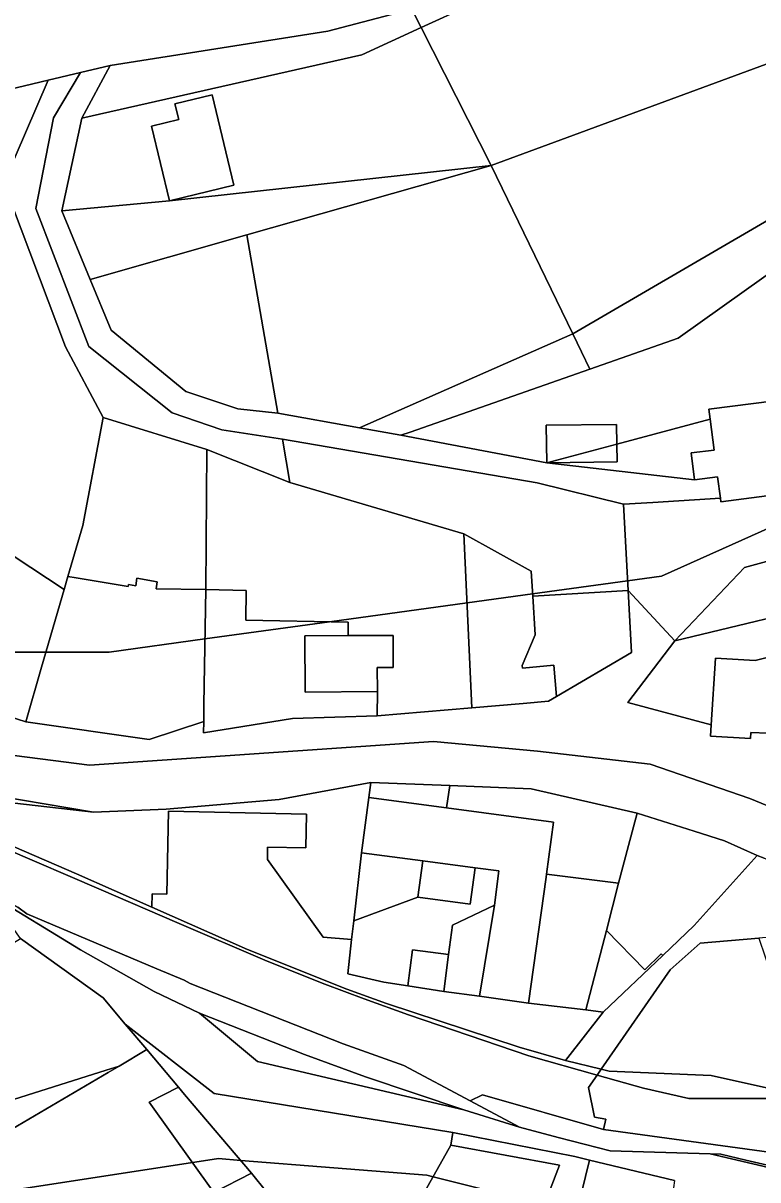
# Model space of a CAD drawing. Extents: x -502026 to -497664, y -1143484 to -1138019.
# Drawn here: x -498471.5 to -498360.4, y -1140322.7 to -1140148 of the extents above; entities that cross this region are included whole.
import ezdxf

# ---------------------------------------------------------------- set-up
doc = ezdxf.new("R2010")
doc.units = 0
for name, color, linetype in [('25', 7, 'Continuous'), ('49', 7, 'Continuous'), ('55', 7, 'Continuous'), ('62', 7, 'Continuous'), ('7', 7, 'Continuous')]:
    doc.layers.add(name, color=color, linetype=linetype)

msp = doc.modelspace()

# ---------------------------------------------------------------- linework, layer by layer
at = {"layer": '25'}
for points in [[(-498459.44, -1140207.56), (-498462.52, -1140223.86), (-498464.75, -1140231.55), (-498465.32, -1140233.53), (-498475.44, -1140226.91), (-498484.23, -1140226.1), (-498493.1, -1140231.68), (-498500.07, -1140229.73), (-498502.5, -1140238.77), (-498508.76, -1140237.36), (-498524.46, -1140230.4), (-498526.79, -1140221.28), (-498526.35, -1140210.91), (-498500.91, -1140221.06), (-498483.77, -1140210.04), (-498484.7, -1140198.35), (-498478.7, -1140198.14), (-498478.87, -1140193.14), (-498484.87, -1140193.35), (-498493.85, -1140176.66), (-498486.94, -1140161.15), (-498467.72, -1140156.6), (-498474.45, -1140172.14), (-498465.13, -1140196.85)], [(-498443.74, -1140212.38), (-498443.93, -1140233.55), (-498451.44, -1140233.42), (-498451.26, -1140232.35), (-498454.32, -1140231.83), (-498454.51, -1140232.97), (-498455.6, -1140232.79), (-498455.65, -1140233.08), (-498463.49, -1140231.76), (-498464.75, -1140231.55), (-498462.52, -1140223.86), (-498459.44, -1140207.56)], [(-498431.2, -1140217.36), (-498404.9, -1140225.12), (-498403.7, -1140251.43), (-498418.03, -1140252.63), (-498417.98, -1140248.95), (-498418, -1140245.34), (-498415.59, -1140245.33), (-498415.61, -1140240.46), (-498422.38, -1140240.49), (-498422.38, -1140238.47), (-498437.87, -1140238.15), (-498437.79, -1140233.66), (-498443.93, -1140233.55), (-498443.74, -1140212.38)], [(-498321.12, -1140228.78), (-498372.99, -1140241.3), (-498362.46, -1140230.21), (-498343.96, -1140225.17), (-498326.08, -1140225.5)], [(-498314.71, -1140234.62), (-498325.98, -1140248.47), (-498338.9, -1140255.42), (-498348.41, -1140257.97), (-498353.58, -1140258.58), (-498353.82, -1140255.42), (-498354.06, -1140252.14), (-498347.78, -1140251.69), (-498347.47, -1140254.32), (-498340.22, -1140253.47), (-498342.02, -1140238.09), (-498346.71, -1140238.64), (-498347.02, -1140235.88), (-498350.9, -1140236.33), (-498350.26, -1140241.75), (-498351.48, -1140241.89), (-498360.84, -1140244.27), (-498366.88, -1140243.89), (-498367.51, -1140253.98), (-498380.09, -1140250.61), (-498372.99, -1140241.3), (-498321.12, -1140228.78)], [(-498390.87, -1140249.7), (-498391.3, -1140244.96), (-498396.03, -1140245.4), (-498396.07, -1140245), (-498394.11, -1140240.38), (-498394.49, -1140234.55), (-498380.07, -1140233.69), (-498379.57, -1140243.05)], [(-498419.28, -1140264.96), (-498420.38, -1140273.31), (-498421.55, -1140283.59), (-498421.87, -1140286.43), (-498426.19, -1140286.08), (-498434.6, -1140274.31), (-498434.56, -1140272.45), (-498428.8, -1140272.57), (-498428.7, -1140267.45), (-498449.56, -1140267.04), (-498449.81, -1140279.55), (-498452.03, -1140279.51), (-498452.07, -1140281.54), (-498463.45, -1140276.51), (-498472.9, -1140272.41), (-498474.55, -1140265.61), (-498460.91, -1140267.15), (-498449.89, -1140266.73), (-498432.81, -1140265.27), (-498418.98, -1140262.69)], [(-498385.91, -1140319.72), (-498390.78, -1140339.69), (-498391.72, -1140341.16), (-498393.59, -1140340.23), (-498394.59, -1140339.44), (-498395.12, -1140339.02), (-498396.98, -1140337.56), (-498390.44, -1140320.51), (-498406.88, -1140317.48), (-498406.57, -1140315.55), (-498388.12, -1140319.18)], [(-498373.06, -1140322.8), (-498373.23, -1140323.93), (-498377.39, -1140344.74), (-498372.39, -1140345.74), (-498373.24, -1140350.03), (-498373.6, -1140351.81), (-498377.79, -1140347.65), (-498383.66, -1140344.02), (-498384.2, -1140344.9), (-498391.72, -1140341.16), (-498390.78, -1140339.69), (-498385.91, -1140319.72)], [(-498430.19, -1140330.18), (-498444.1, -1140336.96), (-498444.32, -1140334.8), (-498445.2, -1140325.93), (-498442.71, -1140324.65), (-498436.98, -1140321.7)]]:
    msp.add_lwpolyline(points, close=True, dxfattribs=at)
at = {"layer": '49'}
for points in [[(-498567.88, -1140258.38), (-498558.86, -1140253.45), (-498554.95, -1140251.62), (-498551.73, -1140250.11), (-498547.43, -1140250.32), (-498547.23, -1140248.6), (-498545.22, -1140248.67), (-498541.15, -1140244.61), (-498532.76, -1140241.54), (-498523.57, -1140240.06), (-498512.04, -1140241.67), (-498488.09, -1140253.97), (-498476.48, -1140258.14), (-498461.5, -1140260.09), (-498409.49, -1140256.52), (-498393.76, -1140257.98), (-498376.71, -1140259.93), (-498361.68, -1140265.12), (-498356.78, -1140267.13)], [(-498359.52, -1140274.12), (-498360.57, -1140273.73), (-498365.5, -1140271.49), (-498370.07, -1140270.05), (-498378.71, -1140267.34), (-498394.74, -1140263.63), (-498407, -1140263.15), (-498418.98, -1140262.69), (-498432.81, -1140265.27), (-498449.89, -1140266.73), (-498460.91, -1140267.15), (-498478.83, -1140264.15), (-498518.98, -1140248.4), (-498528.28, -1140247.99), (-498533.03, -1140250.13), (-498531.74, -1140250.38), (-498532.15, -1140251.97), (-498533.09, -1140253), (-498539.34, -1140259.87), (-498539.49, -1140261.53), (-498552.66, -1140273.5), (-498555.99, -1140278.71), (-498559.51, -1140286.19), (-498564.44, -1140303.13)]]:
    msp.add_lwpolyline(points, dxfattribs=at)
at = {"layer": '55'}
for points in [[(-498411.35, -1140148.65), (-498412.76, -1140145.86), (-498406.6, -1140142.83), (-498403.14, -1140139.56), (-498386.48, -1140132.43), (-498370.82, -1140119.62), (-498368.94, -1140121.59), (-498389.42, -1140138.62)], [(-498411.35, -1140148.65), (-498420.33, -1140152.76), (-498462.65, -1140162.35), (-498458.36, -1140154.39), (-498425.44, -1140149.16), (-498412.76, -1140145.86)], [(-498400.76, -1140169.5), (-498449.4, -1140174.84), (-498439.67, -1140172.45), (-498442.95, -1140158.81), (-498448.57, -1140160.18), (-498448, -1140162.53), (-498452.14, -1140163.52), (-498449.4, -1140174.84), (-498465.69, -1140176.33), (-498462.65, -1140162.35), (-498420.33, -1140152.76), (-498411.35, -1140148.65)], [(-498462.65, -1140162.35), (-498465.69, -1140176.33), (-498461.4, -1140186.69), (-498458.23, -1140194.36), (-498446.94, -1140203.64), (-498439.06, -1140206.23), (-498433.02, -1140206.9), (-498420.67, -1140209.11), (-498414.42, -1140210.23), (-498392.34, -1140214.39), (-498370.01, -1140216.96), (-498366.53, -1140216.51), (-498366.11, -1140219.73), (-498376.34, -1140220.37), (-498380.78, -1140220.65), (-498393.84, -1140217.41), (-498432.34, -1140210.8), (-498441.49, -1140209.43), (-498449.01, -1140206.85), (-498461.59, -1140196.84), (-498469.59, -1140175.97), (-498466.93, -1140162.26), (-498462.85, -1140155.45), (-498458.36, -1140154.39)], [(-498432.34, -1140210.8), (-498431.2, -1140217.36), (-498443.74, -1140212.38), (-498459.44, -1140207.56), (-498465.13, -1140196.85), (-498474.45, -1140172.14), (-498467.72, -1140156.6), (-498462.85, -1140155.45), (-498466.93, -1140162.26), (-498469.59, -1140175.97), (-498461.59, -1140196.84), (-498449.01, -1140206.85), (-498441.49, -1140209.43)], [(-498449.4, -1140174.84), (-498452.14, -1140163.52), (-498448, -1140162.53), (-498448.57, -1140160.18), (-498442.95, -1140158.81), (-498439.67, -1140172.45)], [(-498359.1, -1140219.39), (-498366.04, -1140220.29), (-498366.11, -1140219.73), (-498366.53, -1140216.51), (-498370.01, -1140216.96), (-498370.54, -1140212.91), (-498367.06, -1140212.46), (-498367.67, -1140207.79), (-498367.86, -1140206.29), (-498357.96, -1140205.01), (-498356.11, -1140219.2), (-498356.26, -1140219.22), (-498356.29, -1140219.02)], [(-498381.77, -1140211.56), (-498392.34, -1140214.39), (-498392.45, -1140208.69), (-498381.81, -1140208.59)], [(-498370.01, -1140216.96), (-498392.34, -1140214.39), (-498381.73, -1140214.25), (-498381.77, -1140211.56), (-498367.67, -1140207.79), (-498367.06, -1140212.46), (-498370.54, -1140212.91)], [(-498380.78, -1140220.65), (-498380.07, -1140233.69), (-498394.49, -1140234.55), (-498394.73, -1140230.74), (-498404.9, -1140225.12), (-498431.2, -1140217.36), (-498432.34, -1140210.8), (-498393.84, -1140217.41)], [(-498392.34, -1140214.39), (-498381.77, -1140211.56), (-498381.73, -1140214.25)], [(-498342.31, -1140220.68), (-498343.96, -1140225.17), (-498362.46, -1140230.21), (-498372.99, -1140241.3), (-498380.07, -1140233.69), (-498380.78, -1140220.65), (-498376.34, -1140220.37), (-498366.11, -1140219.73), (-498366.04, -1140220.29), (-498359.1, -1140219.39), (-498358.92, -1140220.76), (-498358.48, -1140224.17), (-498353.64, -1140223.54), (-498354.06, -1140220.25), (-498349.48, -1140219.66), (-498349.65, -1140218.36), (-498345.94, -1140217.88), (-498346.1, -1140216.66), (-498343.04, -1140216.19)], [(-498465.32, -1140233.53), (-498468.73, -1140245.27), (-498471.13, -1140253.54), (-498473.63, -1140252.73), (-498488.21, -1140248.03), (-498496.04, -1140242.6), (-498496.53, -1140244.41), (-498503.52, -1140242.53), (-498502.5, -1140238.77), (-498500.07, -1140229.73), (-498493.1, -1140231.68), (-498484.23, -1140226.1), (-498475.44, -1140226.91)], [(-498394.49, -1140234.55), (-498394.11, -1140240.38), (-498396.07, -1140245), (-498396.03, -1140245.4), (-498391.3, -1140244.96), (-498390.87, -1140249.7), (-498392.08, -1140250.42), (-498395.92, -1140250.75), (-498403.7, -1140251.43), (-498404.9, -1140225.12), (-498394.73, -1140230.74)], [(-498443.93, -1140233.55), (-498444.19, -1140250.9), (-498444.23, -1140253.48), (-498452.47, -1140256.2), (-498471.13, -1140253.54), (-498468.73, -1140245.27), (-498465.32, -1140233.53), (-498464.75, -1140231.55), (-498463.49, -1140231.76), (-498455.65, -1140233.08), (-498455.6, -1140232.79), (-498454.51, -1140232.97), (-498454.32, -1140231.83), (-498451.26, -1140232.35), (-498451.44, -1140233.42)], [(-498422.38, -1140240.49), (-498428.92, -1140240.52), (-498428.88, -1140249.02), (-498417.98, -1140248.95), (-498418.03, -1140252.63), (-498430.79, -1140253.04), (-498444.26, -1140255.2), (-498444.23, -1140253.48), (-498444.19, -1140250.9), (-498443.93, -1140233.55), (-498437.79, -1140233.66), (-498437.87, -1140238.15), (-498422.38, -1140238.47)], [(-498353.82, -1140255.42), (-498361.52, -1140255.12), (-498361.58, -1140256.05), (-498367.62, -1140255.67), (-498367.51, -1140253.98), (-498366.88, -1140243.89), (-498360.84, -1140244.27), (-498351.48, -1140241.89), (-498350.26, -1140241.75), (-498350.9, -1140236.33), (-498347.02, -1140235.88), (-498346.71, -1140238.64), (-498342.02, -1140238.09), (-498340.22, -1140253.47), (-498347.47, -1140254.32), (-498347.78, -1140251.69), (-498354.06, -1140252.14)], [(-498417.98, -1140248.95), (-498428.88, -1140249.02), (-498428.92, -1140240.52), (-498422.38, -1140240.49), (-498415.61, -1140240.46), (-498415.59, -1140245.33), (-498418, -1140245.34)], [(-498460.91, -1140267.15), (-498474.55, -1140265.61), (-498488.54, -1140263.19), (-498506.09, -1140258.63), (-498513.71, -1140256.02), (-498523.41, -1140253.47), (-498532.15, -1140251.97), (-498531.74, -1140250.38), (-498533.03, -1140250.13), (-498528.28, -1140247.99), (-498518.98, -1140248.4), (-498478.83, -1140264.15)], [(-498407, -1140263.15), (-498407.51, -1140266.52), (-498419.28, -1140264.96), (-498418.98, -1140262.69)], [(-498378.71, -1140267.34), (-498380.01, -1140272.2), (-498381.5, -1140277.92), (-498392.41, -1140276.52), (-498391.35, -1140268.67), (-498407.51, -1140266.52), (-498407, -1140263.15), (-498394.74, -1140263.63)], [(-498407.51, -1140266.52), (-498391.35, -1140268.67), (-498392.41, -1140276.52), (-498392.47, -1140276.99), (-498395.12, -1140296.01), (-498402.54, -1140294.98), (-498400.29, -1140281.2), (-498399.63, -1140276.04), (-498403.19, -1140275.57), (-498411.12, -1140274.53), (-498420.38, -1140273.31), (-498419.28, -1140264.96)], [(-498421.87, -1140286.43), (-498422.46, -1140291.59), (-498417.02, -1140292.85), (-498413.36, -1140293.41), (-498407.93, -1140294.24), (-498402.54, -1140294.98), (-498395.12, -1140296.01), (-498386.45, -1140297.04), (-498383.84, -1140297.37), (-498389.51, -1140304.68), (-498396.56, -1140302.67), (-498416.59, -1140296.1), (-498422.59, -1140293.91), (-498437.63, -1140287.91), (-498452.07, -1140281.54), (-498452.03, -1140279.51), (-498449.81, -1140279.55), (-498449.56, -1140267.04), (-498428.7, -1140267.45), (-498428.8, -1140272.57), (-498434.56, -1140272.45), (-498434.6, -1140274.31), (-498426.19, -1140286.08)], [(-498360.57, -1140273.73), (-498370.08, -1140284.28), (-498374.81, -1140288.81), (-498375.05, -1140288.56), (-498377.53, -1140291.01), (-498383.35, -1140285.05), (-498381.5, -1140277.92), (-498380.01, -1140272.2), (-498378.71, -1140267.34), (-498370.07, -1140270.05), (-498365.5, -1140271.49)], [(-498411.12, -1140274.53), (-498411.87, -1140280.03), (-498421.55, -1140283.59), (-498420.38, -1140273.31)], [(-498403.19, -1140275.57), (-498403.93, -1140281.05), (-498411.87, -1140280.03), (-498411.12, -1140274.53)], [(-498354.44, -1140276.01), (-498357.22, -1140282.8), (-498355.34, -1140283.49), (-498350.98, -1140280.84), (-498341.53, -1140286.11), (-498346.98, -1140285.05), (-498360.33, -1140286.2), (-498369.18, -1140286.97), (-498373.71, -1140291.01), (-498384.14, -1140306), (-498389.51, -1140304.68), (-498383.84, -1140297.37), (-498374.81, -1140288.81), (-498370.08, -1140284.28), (-498360.57, -1140273.73), (-498359.52, -1140274.12)], [(-498400.29, -1140281.2), (-498406.63, -1140284.24), (-498407.2, -1140288.65), (-498412.66, -1140287.95), (-498413.36, -1140293.41), (-498417.02, -1140292.85), (-498422.46, -1140291.59), (-498421.87, -1140286.43), (-498421.55, -1140283.59), (-498411.87, -1140280.03), (-498403.93, -1140281.05), (-498403.19, -1140275.57), (-498399.63, -1140276.04)], [(-498381.5, -1140277.92), (-498383.35, -1140285.05), (-498386.45, -1140297.04), (-498395.12, -1140296.01), (-498392.47, -1140276.99), (-498392.41, -1140276.52)], [(-498403.95, -1140310.76), (-498396.48, -1140314.75), (-498404.91, -1140312.15), (-498419.76, -1140307.14), (-498428.98, -1140303.78), (-498444.85, -1140297.56), (-498451.73, -1140294.25), (-498462.86, -1140287.98), (-498476.75, -1140279.49), (-498474.9, -1140280.01), (-498472.35, -1140281.51), (-498470.98, -1140282.55), (-498451.34, -1140290.82), (-498447.16, -1140292.53), (-498446.3, -1140293.04), (-498423.17, -1140302.15), (-498413.95, -1140305.42)], [(-498402.54, -1140294.98), (-498407.93, -1140294.24), (-498407.2, -1140288.65), (-498406.63, -1140284.24), (-498400.29, -1140281.2)], [(-498374.81, -1140288.81), (-498383.84, -1140297.37), (-498386.45, -1140297.04), (-498383.35, -1140285.05), (-498377.53, -1140291.01), (-498375.05, -1140288.56)], [(-498456.08, -1140299.18), (-498452.83, -1140303.04), (-498456.99, -1140305.52), (-498458.97, -1140306.15), (-498493.88, -1140317.2), (-498501.48, -1140304.88), (-498499.65, -1140303.89), (-498496.68, -1140301.91), (-498487.76, -1140295.97), (-498471.93, -1140286.24), (-498459.41, -1140295.23)], [(-498358.69, -1140308.93), (-498367.49, -1140306.95), (-498382.92, -1140306.3), (-498384.14, -1140306), (-498373.71, -1140291.01), (-498369.18, -1140286.97), (-498360.33, -1140286.2), (-498358.39, -1140291.84), (-498357.36, -1140302.44)], [(-498407.2, -1140288.65), (-498407.93, -1140294.24), (-498413.36, -1140293.41), (-498412.66, -1140287.95)], [(-498404.91, -1140312.15), (-498436.09, -1140304.86), (-498444.85, -1140297.56), (-498428.98, -1140303.78), (-498419.76, -1140307.14)], [(-498448.03, -1140308.73), (-498452.46, -1140310.99), (-498442.71, -1140324.65), (-498445.2, -1140325.93), (-498468.13, -1140331.98), (-498472.03, -1140332.52), (-498485.63, -1140334.87), (-498492.2, -1140336.49), (-498501.79, -1140338.9), (-498504.63, -1140331.64), (-498496.69, -1140328.61), (-498490.97, -1140322.47), (-498478.44, -1140318.08), (-498458.66, -1140306.52), (-498456.99, -1140305.52), (-498452.83, -1140303.04)], [(-498456.99, -1140305.52), (-498458.66, -1140306.52), (-498478.44, -1140318.08), (-498490.97, -1140322.47), (-498496.69, -1140328.61), (-498504.63, -1140331.64), (-498508.62, -1140321.44), (-498510.95, -1140322.38), (-498515.08, -1140312.18), (-498504.88, -1140306.73), (-498501.48, -1140304.88), (-498493.88, -1140317.2), (-498458.97, -1140306.15)], [(-498358.69, -1140308.93), (-498347.46, -1140311.61), (-498347.91, -1140312.9), (-498349.69, -1140312.5), (-498359.06, -1140310.41), (-498370.89, -1140310.41), (-498377.76, -1140308.85), (-498384.75, -1140306.88), (-498384.14, -1140306), (-498382.92, -1140306.3), (-498367.49, -1140306.95)], [(-498347.91, -1140312.9), (-498350.27, -1140319.68), (-498383.8, -1140315.1), (-498383.45, -1140313.53), (-498385.15, -1140313.26), (-498386.08, -1140308.79), (-498384.75, -1140306.88), (-498377.76, -1140308.85), (-498370.89, -1140310.41), (-498359.06, -1140310.41), (-498349.69, -1140312.5)], [(-498436.98, -1140321.7), (-498442.71, -1140324.65), (-498452.46, -1140310.99), (-498448.03, -1140308.73), (-498447.13, -1140309.8)], [(-498396.98, -1140337.56), (-498403.58, -1140333.83), (-498406.09, -1140332.54), (-498411.59, -1140329.65), (-498411.65, -1140329.22), (-498410.76, -1140324.38), (-498406.88, -1140317.48), (-498390.44, -1140320.51)], [(-498322.57, -1140328.88), (-498335.43, -1140326.36), (-498367.65, -1140318.77), (-498366.06, -1140318.83), (-498362.25, -1140319.72), (-498354.41, -1140321.56), (-498341.7, -1140324.48), (-498334.89, -1140326.05)]]:
    msp.add_lwpolyline(points, close=True, dxfattribs=at)
for points in [[(-498412.76, -1140145.86), (-498425.44, -1140149.16), (-498458.36, -1140154.39), (-498462.85, -1140155.45), (-498467.72, -1140156.6), (-498486.94, -1140161.15), (-498493.85, -1140176.66), (-498520.63, -1140199.12), (-498535.15, -1140207.4), (-498556.72, -1140217.66), (-498578.36, -1140216.45)], [(-498473.63, -1140252.73), (-498471.13, -1140253.54), (-498452.47, -1140256.2), (-498444.23, -1140253.48), (-498444.26, -1140255.2), (-498430.79, -1140253.04), (-498418.03, -1140252.63), (-498403.7, -1140251.43), (-498395.92, -1140250.75), (-498392.08, -1140250.42), (-498390.87, -1140249.7), (-498379.57, -1140243.05), (-498380.07, -1140233.69), (-498372.99, -1140241.3), (-498380.09, -1140250.61), (-498367.51, -1140253.98), (-498367.62, -1140255.67), (-498361.58, -1140256.05), (-498361.52, -1140255.12), (-498353.82, -1140255.42)], [(-498356.78, -1140267.13), (-498361.68, -1140265.12), (-498376.71, -1140259.93), (-498393.76, -1140257.98), (-498409.49, -1140256.52), (-498461.5, -1140260.09), (-498476.48, -1140258.14)], [(-498472.9, -1140272.41), (-498463.45, -1140276.51), (-498452.07, -1140281.54), (-498437.63, -1140287.91), (-498422.59, -1140293.91), (-498416.59, -1140296.1), (-498396.56, -1140302.67), (-498389.51, -1140304.68), (-498384.14, -1140306), (-498384.75, -1140306.88), (-498395.1, -1140303.96), (-498413.28, -1140297.78), (-498419.98, -1140295.35), (-498425.91, -1140293.16), (-498434.62, -1140289.7), (-498448.29, -1140283.84), (-498459.73, -1140278.91), (-498474.52, -1140272.56)], [(-498474.52, -1140272.56), (-498459.73, -1140278.91), (-498448.29, -1140283.84), (-498434.62, -1140289.7), (-498425.91, -1140293.16), (-498419.98, -1140295.35), (-498413.28, -1140297.78), (-498395.1, -1140303.96), (-498384.75, -1140306.88), (-498386.08, -1140308.79), (-498385.15, -1140313.26), (-498383.45, -1140313.53), (-498383.8, -1140315.1), (-498402.06, -1140309.85), (-498403.95, -1140310.76), (-498413.95, -1140305.42), (-498423.17, -1140302.15), (-498446.3, -1140293.04), (-498447.16, -1140292.53), (-498451.34, -1140290.82), (-498470.98, -1140282.55), (-498472.35, -1140281.51)], [(-498373.06, -1140322.8), (-498385.91, -1140319.72), (-498388.12, -1140319.18), (-498406.57, -1140315.55), (-498442.63, -1140309.69), (-498456.08, -1140299.18), (-498459.41, -1140295.23), (-498471.93, -1140286.24), (-498476.75, -1140279.49), (-498462.86, -1140287.98), (-498451.73, -1140294.25), (-498444.85, -1140297.56), (-498436.09, -1140304.86), (-498404.91, -1140312.15), (-498396.48, -1140314.75), (-498390.65, -1140316.34), (-498382.78, -1140318.32), (-498367.65, -1140318.77), (-498335.43, -1140326.36)], [(-498430.19, -1140330.18), (-498436.98, -1140321.7), (-498447.13, -1140309.8), (-498448.03, -1140308.73), (-498452.83, -1140303.04), (-498456.08, -1140299.18), (-498442.63, -1140309.69), (-498406.57, -1140315.55), (-498406.88, -1140317.48), (-498410.76, -1140324.38)], [(-498341.7, -1140324.48), (-498354.41, -1140321.56), (-498362.25, -1140319.72), (-498366.06, -1140318.83), (-498367.65, -1140318.77), (-498382.78, -1140318.32), (-498390.65, -1140316.34), (-498396.48, -1140314.75), (-498403.95, -1140310.76), (-498402.06, -1140309.85), (-498383.8, -1140315.1), (-498350.27, -1140319.68), (-498347.91, -1140312.9), (-498342.3, -1140314.15), (-498323.5, -1140321.15), (-498308.23, -1140323.09)]]:
    msp.add_lwpolyline(points, dxfattribs=at)
at = {"layer": '62'}
for points in [[(-498358.49, -1140224.1), (-498375, -1140231.5), (-498380.15, -1140232.21), (-498394.51, -1140234.19), (-498404.42, -1140235.55), (-498425.19, -1140238.41), (-498444.04, -1140241.01), (-498458.5, -1140243), (-498468.07, -1140243), (-498495.46, -1140243), (-498496.15, -1140243), (-498501.5, -1140243), (-498503.49, -1140242.41), (-498510, -1140240.5), (-498524.13, -1140233.44), (-498525.92, -1140232.54), (-498527.39, -1140231.8), (-498530.23, -1140230.38), (-498534.86, -1140228.07), (-498540.53, -1140225.24), (-498548, -1140221.5), (-498556.01, -1140223.28), (-498575, -1140227.5)], [(-498575, -1140227.5), (-498556.01, -1140223.28), (-498548, -1140221.5), (-498540.53, -1140225.24), (-498534.86, -1140228.07), (-498530.23, -1140230.38), (-498527.39, -1140231.8), (-498525.92, -1140232.54), (-498524.13, -1140233.44), (-498510, -1140240.5), (-498503.49, -1140242.41), (-498501.5, -1140243), (-498496.15, -1140243), (-498495.46, -1140243), (-498468.07, -1140243), (-498458.5, -1140243), (-498444.04, -1140241.01), (-498425.19, -1140238.41), (-498404.42, -1140235.55), (-498394.51, -1140234.19), (-498380.15, -1140232.21), (-498375, -1140231.5), (-498358.49, -1140224.1)], [(-498481, -1140325.5), (-498442, -1140319.5), (-498438.63, -1140319.77), (-498410.5, -1140322), (-498409.55, -1140322.24), (-498402.5, -1140324)], [(-498402.5, -1140324), (-498409.55, -1140322.24), (-498410.5, -1140322), (-498438.63, -1140319.77), (-498442, -1140319.5), (-498481, -1140325.5)]]:
    msp.add_lwpolyline(points, dxfattribs=at)
at = {"layer": '7'}
for points in [[(-498345.45, -1140119.14), (-498337.94, -1140125.58), (-498328.69, -1140133.59), (-498333.3, -1140138.4), (-498342.5, -1140148.05), (-498400.76, -1140169.5), (-498411.35, -1140148.65), (-498389.42, -1140138.62), (-498368.94, -1140121.59), (-498370.82, -1140119.62), (-498358.95, -1140107.54)], [(-498316.11, -1140152.81), (-498388.45, -1140194.91), (-498400.76, -1140169.5), (-498342.5, -1140148.05), (-498333.3, -1140138.4)], [(-498314.46, -1140154.3), (-498320.33, -1140158.47), (-498372.51, -1140195.58), (-498385.84, -1140200.24), (-498387.13, -1140197.61), (-498388.45, -1140194.91), (-498316.11, -1140152.81)], [(-498306.42, -1140159.16), (-498306.59, -1140164.92), (-498327.94, -1140179.79), (-498337.78, -1140186.62), (-498356.6, -1140199.71), (-498355.99, -1140204.75), (-498357.96, -1140205.01), (-498367.86, -1140206.29), (-498367.67, -1140207.79), (-498381.77, -1140211.56), (-498381.81, -1140208.59), (-498392.45, -1140208.69), (-498392.34, -1140214.39), (-498414.42, -1140210.23), (-498413.04, -1140209.75), (-498385.84, -1140200.24), (-498372.51, -1140195.58), (-498320.33, -1140158.47), (-498314.46, -1140154.3)], [(-498437.69, -1140179.96), (-498461.4, -1140186.69), (-498465.69, -1140176.33), (-498449.4, -1140174.84), (-498400.76, -1140169.5)], [(-498388.45, -1140194.91), (-498420.67, -1140209.11), (-498433.02, -1140206.9), (-498437.69, -1140179.96), (-498400.76, -1140169.5)], [(-498433.02, -1140206.9), (-498439.06, -1140206.23), (-498446.94, -1140203.64), (-498458.23, -1140194.36), (-498461.4, -1140186.69), (-498437.69, -1140179.96)], [(-498385.84, -1140200.24), (-498413.04, -1140209.75), (-498414.42, -1140210.23), (-498420.67, -1140209.11), (-498388.45, -1140194.91), (-498387.13, -1140197.61)]]:
    msp.add_lwpolyline(points, close=True, dxfattribs=at)

doc.saveas('drawing.dxf')
